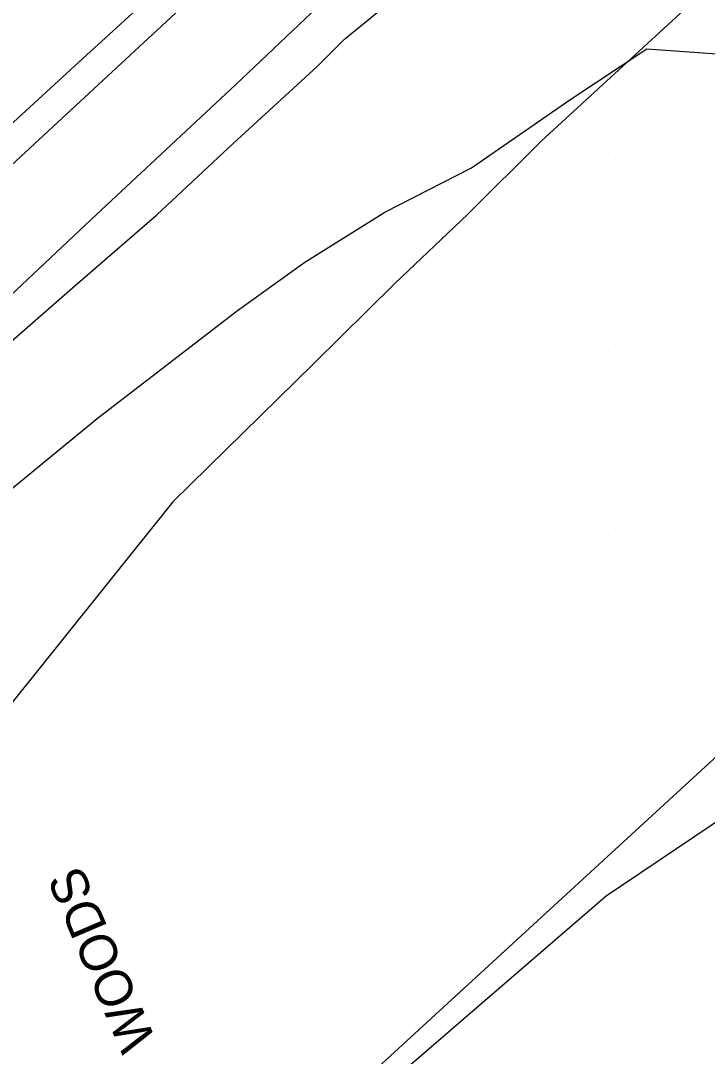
# Model space of a CAD drawing. Extents: x 1548934 to 1561348, y 809680 to 824075.
# Drawn here: x 1552005.5 to 1552080, y 810702.8 to 810815.1 of the extents above; entities that cross this region are included whole.
import ezdxf

# ---------------------------------------------------------------- set-up
doc = ezdxf.new("R2010")
doc.units = 0
for name, color, linetype in [('E_NCDOT_Vertical_Profile_Ground_Line', 7, 'Continuous'), ('Exist DTM QL2 LIDAR Elevation Point', 7, 'Continuous'), ('Exist DTM Scan Elevation Point', 7, 'Continuous'), ('Exist Vegetation Woods Line', 7, 'Continuous'), ('Exist Vegetation Woods Line Text', 7, 'Continuous'), ('P_RDY_Dimension_Text', 7, 'Continuous'), ('PH Exist DTM Breakline', 7, 'Continuous')]:
    doc.layers.add(name, color=color, linetype=linetype)

msp = doc.modelspace()

# ---------------------------------------------------------------- linework, layer by layer
at = {"layer": 'E_NCDOT_Vertical_Profile_Ground_Line'}
msp.add_lwpolyline([(1551911.03, 810719.3), (1551923.42, 810730.28), (1551945.87, 810750.2), (1551968.02, 810770.43), (1551990.14, 810790.7), (1552012.28, 810810.95), (1552034.43, 810831.19), (1552056.42, 810851.59), (1552074.96, 810868.37), (1552093.19, 810885.48), (1552111.45, 810902.55), (1552129.68, 810919.66), (1552147.9, 810936.78), (1552166.16, 810953.85), (1552184.38, 810970.97), (1552202.57, 810988.12), (1552220.71, 811005.31), (1552238.8, 811022.6), (1552256.95, 811039.88)], dxfattribs=at)
at = {"layer": 'Exist DTM QL2 LIDAR Elevation Point'}
for p, q in [((1552050.02, 810810), (1552050.02, 810810)), ((1552060.02, 810810), (1552060.02, 810810)), ((1552080.03, 810810), (1552080.03, 810810)), ((1552040.02, 810799.99), (1552040.02, 810799.99)), ((1552050.02, 810799.99), (1552050.02, 810799.99)), ((1552070.02, 810799.99), (1552070.02, 810799.99)), ((1552080.03, 810799.99), (1552080.03, 810799.99)), ((1552030.02, 810789.99), (1552030.02, 810789.99)), ((1552040.02, 810789.99), (1552040.02, 810789.99)), ((1552060.02, 810789.99), (1552060.02, 810789.99)), ((1552070.02, 810789.99), (1552070.02, 810789.99)), ((1552080.03, 810789.99), (1552080.03, 810789.99)), ((1552020.02, 810779.99), (1552020.02, 810779.99)), ((1552030.02, 810779.99), (1552030.02, 810779.99)), ((1552050.02, 810779.99), (1552050.02, 810779.99)), ((1552060.02, 810779.99), (1552060.02, 810779.99)), ((1552070.02, 810779.99), (1552070.02, 810779.99)), ((1552080.03, 810779.99), (1552080.03, 810779.99)), ((1552010.02, 810769.99), (1552010.02, 810769.99)), ((1552020.02, 810769.99), (1552020.02, 810769.99)), ((1552040.02, 810769.99), (1552040.02, 810769.99)), ((1552050.02, 810769.99), (1552050.02, 810769.99)), ((1552060.02, 810769.99), (1552060.02, 810769.99)), ((1552070.02, 810769.99), (1552070.02, 810769.99)), ((1552080.03, 810769.99), (1552080.03, 810769.99)), ((1552010.02, 810759.99), (1552010.02, 810759.99)), ((1552030.02, 810759.99), (1552030.02, 810759.99)), ((1552040.02, 810759.99), (1552040.02, 810759.99)), ((1552050.02, 810759.99), (1552050.02, 810759.99)), ((1552060.02, 810759.99), (1552060.02, 810759.99)), ((1552070.02, 810759.99), (1552070.02, 810759.99)), ((1552080.03, 810759.99), (1552080.03, 810759.99)), ((1552020.02, 810749.99), (1552020.02, 810749.99)), ((1552030.02, 810749.99), (1552030.02, 810749.99)), ((1552040.02, 810749.99), (1552040.02, 810749.99)), ((1552050.02, 810749.99), (1552050.02, 810749.99)), ((1552060.02, 810749.99), (1552060.02, 810749.99)), ((1552070.02, 810749.99), (1552070.02, 810749.99)), ((1552020.02, 810739.99), (1552020.02, 810739.99)), ((1552030.02, 810739.99), (1552030.02, 810739.99)), ((1552040.02, 810739.99), (1552040.02, 810739.99)), ((1552050.02, 810739.99), (1552050.02, 810739.99)), ((1552060.02, 810739.99), (1552060.02, 810739.99)), ((1552070.02, 810739.99), (1552070.02, 810739.99)), ((1552010.02, 810729.99), (1552010.02, 810729.99)), ((1552020.02, 810729.99), (1552020.02, 810729.99)), ((1552030.02, 810729.99), (1552030.02, 810729.99)), ((1552040.02, 810729.99), (1552040.02, 810729.99)), ((1552050.02, 810729.99), (1552050.02, 810729.99)), ((1552060.02, 810729.99), (1552060.02, 810729.99)), ((1552070.02, 810729.99), (1552070.02, 810729.99)), ((1552010.02, 810719.99), (1552010.02, 810719.99)), ((1552020.02, 810719.99), (1552020.02, 810719.99)), ((1552030.02, 810719.99), (1552030.02, 810719.99)), ((1552040.02, 810719.99), (1552040.02, 810719.99)), ((1552050.02, 810719.99), (1552050.02, 810719.99)), ((1552060.02, 810719.99), (1552060.02, 810719.99)), ((1552070.02, 810719.99), (1552070.02, 810719.99)), ((1552010.02, 810709.99), (1552010.02, 810709.99)), ((1552020.02, 810709.99), (1552020.02, 810709.99)), ((1552030.02, 810709.99), (1552030.02, 810709.99)), ((1552040.02, 810709.99), (1552040.02, 810709.99)), ((1552050.02, 810709.99), (1552050.02, 810709.99)), ((1552060.02, 810709.99), (1552060.02, 810709.99)), ((1552070.02, 810709.99), (1552070.02, 810709.99))]:
    msp.add_line(p, q, dxfattribs=at)
at = {"layer": 'Exist DTM Scan Elevation Point'}
for p, q in [((1552012.99, 810815.04), (1552012.99, 810815.04)), ((1552007.57, 810813.68), (1552007.57, 810813.68)), ((1552011.1, 810813.41), (1552011.1, 810813.41)), ((1552005.67, 810812.05), (1552005.67, 810812.05)), ((1552009.2, 810811.79), (1552009.2, 810811.79)), ((1552007.3, 810810.16), (1552007.3, 810810.16))]:
    msp.add_line(p, q, dxfattribs=at)
at = {"layer": 'Exist Vegetation Woods Line'}
for points in [[(1552045.03, 810794.29), (1552054.43, 810799.1), (1552065.11, 810806.48), (1552073.48, 810812.01), (1552084.17, 810811.24), (1552099.97, 810791.68), (1552112.34, 810784.59), (1552127.4, 810787.37), (1552132.74, 810786.8), (1552137.74, 810782.58), (1552137.96, 810774.91), (1552130.14, 810766.2), (1552123.88, 810759.23), (1552115.47, 810751.29), (1552101.36, 810741.84), (1552069.06, 810720.13)], [(1551898.83, 810646.28), (1551895.34, 810661.06), (1551894.74, 810661.69), (1551893.82, 810664.54), (1551894.43, 810668.88), (1551900, 810676.12), (1551910.96, 810684.52), (1551943.42, 810707.25), (1551974.87, 810738.06), (1551997.82, 810758.8), (1552013.85, 810771.92), (1552029.07, 810783.63), (1552036.38, 810788.87), (1552045.03, 810794.29)], [(1552069.06, 810720.13), (1552026.92, 810683.83), (1552018.5, 810676.7), (1552010.04, 810668.91), (1552003.9, 810661.94), (1551999.74, 810655.21), (1551987.76, 810642.31)]]:
    msp.add_lwpolyline(points, dxfattribs=at)
at = {"layer": 'P_RDY_Dimension_Text'}
msp.add_lwpolyline([(1551965.5, 810632.11), (1552023.01, 810682.06), (1552084.68, 810738.63), (1552193.61, 810840.02), (1552259.71, 810895.1), (1552343.35, 810965.68)], dxfattribs=at)
at = {"layer": 'PH Exist DTM Breakline'}
for points in [[(1552046.12, 810786.57), (1552054.03, 810794.1), (1552062, 810801.98), (1552077.5, 810816.24), (1552085.28, 810826.76), (1552094.17, 810836.43), (1552100.29, 810842.02), (1552109.64, 810851.43), (1552120.56, 810862.28), (1552130.08, 810869.93), (1552143.78, 810883.61), (1552154.21, 810892.9), (1552160.01, 810898.15), (1552171.38, 810909.03), (1552183.34, 810925.59), (1552186.92, 810932.01), (1552195.93, 810941.34), (1552208.98, 810958.93), (1552218.94, 810971.04), (1552231.87, 810983.93), (1552244.43, 810995.11), (1552254.69, 811004.57), (1552265.02, 811015.68)], [(1552040.66, 810813.07), (1552048.52, 810819.49), (1552058.07, 810828.07), (1552074.21, 810840.79), (1552087.79, 810852.46), (1552098.56, 810860.43), (1552110.27, 810871.31), (1552123.06, 810882.4), (1552130.77, 810889.69), (1552140.68, 810900.51), (1552147.59, 810909.55), (1552154.8, 810915.83), (1552160.6, 810920.33), (1552163.96, 810921.74), (1552167.87, 810926.78), (1552174.29, 810934.21), (1552176.36, 810938.82), (1552179.09, 810942.15), (1552187.81, 810948.66), (1552193.92, 810954.13)], [(1552034.68, 810827.34), (1552009.03, 810803.56), (1551989.61, 810785.6), (1551967.51, 810765.69), (1551937.59, 810738.55), (1551910.97, 810715.47), (1551887.07, 810693.71), (1551871.36, 810679.67), (1551869.7, 810678.49)], [(1551846.49, 810644.05), (1551874.92, 810668.42), (1551877.7, 810670.81), (1551882.75, 810675.88), (1551886.43, 810679.66), (1551891.29, 810684.27), (1551897.53, 810690.67), (1551903.5, 810696.3), (1551914.36, 810705.33), (1551920.69, 810710.86), (1551930.3, 810719.13), (1551939.69, 810727.24), (1551951.12, 810736.83), (1551959.91, 810744.86), (1551966.78, 810750.9), (1551976.78, 810760.43), (1551991.41, 810773.64), (1552001.88, 810782.89), (1552013.77, 810794.04), (1552028.85, 810808.12), (1552037.77, 810816.55)], [(1551878.98, 810668.78), (1551883.86, 810672.94), (1551890.14, 810678.25), (1551897.08, 810684.45), (1551904.57, 810691.09), (1551912.95, 810697.97), (1551920.39, 810704.72), (1551928.87, 810712.3), (1551938.41, 810720.84), (1551945.38, 810727.38), (1551955.99, 810736.21), (1551966.5, 810745.64), (1551974.19, 810752.57), (1551991.14, 810768.59), (1552011.16, 810786.11), (1552020.29, 810794.02), (1552028.6, 810801.76), (1552037.69, 810810.1), (1552040.66, 810813.07)], [(1552046.12, 810786.57), (1552037.31, 810777.85), (1552022.04, 810762.91), (1551996.69, 810731.32)]]:
    msp.add_lwpolyline(points, dxfattribs=at)

# ---------------------------------------------------------------- texts
at = {"layer": 'Exist Vegetation Woods Line Text'}
msp.add_text('WOODS', height=4.02, rotation=113.1736, dxfattribs=at).set_placement((1552020.29, 810704.39))

doc.saveas('drawing.dxf')
